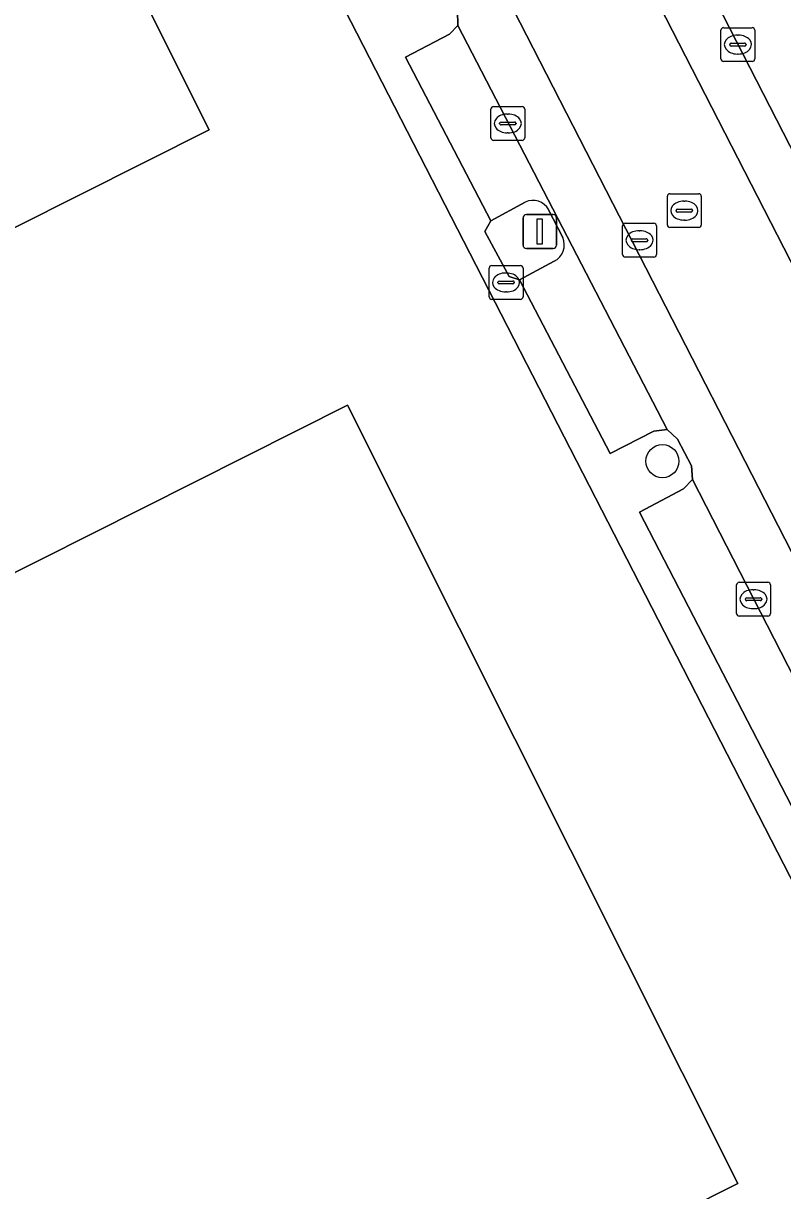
# Model space of a CAD drawing. Extents: x 158455 to 159797, y 387218 to 388672.
# Drawn here: x 159095.63 to 159118.09, y 387547.34 to 387581.85 of the extents above; entities that cross this region are included whole.
import ezdxf

# ---------------------------------------------------------------- set-up
doc = ezdxf.new("R2010")
doc.units = 0
for name, color, linetype in [('IMGEO_Boom', 7, 'Continuous'), ('IMGEO_Brandkraan', 7, 'Continuous'), ('IMGEO_Erf', 7, 'Continuous'), ('IMGEO_Kolk', 7, 'Continuous'), ('IMGEO_Lichtmast', 7, 'Continuous'), ('IMGEO_Pand', 7, 'Continuous'), ('IMGEO_Parkeervlak_open', 7, 'Continuous'), ('IMGEO_Rijbaan_lokaal_gesloten', 7, 'Continuous'), ('IMGEO_Rioolput', 7, 'Continuous'), ('IMGEO_Voetpad_open', 7, 'Continuous')]:
    doc.layers.add(name, color=color, linetype=linetype)

msp = doc.modelspace()

# ---------------------------------------------------------------- linework, layer by layer
at = {"layer": 'IMGEO_Boom'}
msp.add_circle((159114.536, 387568.904), 0.489, dxfattribs=at)
at = {"layer": 'IMGEO_Brandkraan'}
for p, q in [((159109.411, 387573.76), (159109.411, 387574.612)), ((159109.486, 387574.686), (159110.338, 387574.686)), ((159109.899, 387574.466), (159109.924, 387574.466)), ((159110.412, 387574.612), (159110.412, 387573.76)), ((159109.67, 387574.18), (159109.67, 387574.192)), ((159110.108, 387574.143), (159109.71, 387574.143)), ((159109.713, 387574.229), (159110.111, 387574.229)), ((159110.154, 387574.192), (159110.154, 387574.18)), ((159109.922, 387573.906), (159109.897, 387573.906)), ((159110.338, 387573.686), (159109.486, 387573.686))]:
    msp.add_line(p, q, dxfattribs=at)
for points in [[(159109.411, 387573.76), (159109.411, 387574.612)], [(159109.486, 387574.686), (159110.338, 387574.686)], [(159110.412, 387574.612), (159110.412, 387573.76)], [(159110.338, 387573.686), (159109.486, 387573.686)]]:
    msp.add_lwpolyline(points, dxfattribs=at)
for centre, radius, start, end in [((159109.488, 387574.61), 0.0765, 91.552, 178.448), ((159109.488, 387574.61), 0.0765, 91.552, 178.448), ((159110.336, 387574.61), 0.0765, 1.552, 88.448), ((159110.336, 387574.61), 0.0765, 1.552, 88.448), ((159109.71, 387574.189), 0.0403, 85.8775, 175.7526), ((159109.707, 387574.179), 0.0366, 178.938, 274.7102), ((159110.111, 387574.186), 0.043, 264.8664, 352.4533), ((159110.115, 387574.191), 0.0386, 1.7309, 96.639), ((159109.488, 387573.762), 0.0765, 181.552, 268.448), ((159109.488, 387573.762), 0.0765, 181.552, 268.448), ((159110.336, 387573.762), 0.0765, 271.552, 358.448), ((159110.336, 387573.762), 0.0765, 271.552, 358.448)]:
    msp.add_arc(centre, radius, start, end, dxfattribs=at)
for centre, major_axis, ratio, start_param, end_param in [((159109.898, 387574.186), (-0.387, 0.002), 0.722429, 4.712389, 7.853982), ((159109.923, 387574.186), (-0.39, 0.002), 0.717154, 1.570796, 4.712389)]:
    msp.add_ellipse(centre, major_axis=major_axis, ratio=ratio, start_param=start_param, end_param=end_param, dxfattribs=at)
at = {"layer": 'IMGEO_Erf'}
msp.add_lwpolyline([(159073.295, 387518.294), (159075.522, 387513.904), (159075.753, 387513.481), (159123.804, 387542.953), (159124.32, 387544.942), (159122.765, 387547.967), (159083.772, 387623.807), (159062.271, 387612.98)], dxfattribs=at)
for points in [[(159087.734, 387571.982), (159080.99, 387585.424), (159081.89, 387585.878), (159078.525, 387592.573), (159077.613, 387592.116), (159070.875, 387605.56), (159084.272, 387612.283), (159091.025, 387598.842), (159090.078, 387598.366), (159093.448, 387591.683), (159094.378, 387592.149), (159101.124, 387578.696)], [(159076.762, 387527.453), (159065.218, 387550.45), (159081.872, 387558.822), (159083.509, 387555.537), (159090.218, 387558.905), (159088.568, 387562.191), (159105.222, 387570.559), (159116.77, 387547.552)]]:
    msp.add_lwpolyline(points, close=True, dxfattribs=at)
at = {"layer": 'IMGEO_Kolk'}
for p, q in [((159116.343, 387581.718), (159117.195, 387581.718)), ((159116.268, 387580.792), (159116.268, 387581.644)), ((159116.756, 387581.498), (159116.781, 387581.498)), ((159117.269, 387581.644), (159117.269, 387580.792)), ((159116.527, 387581.212), (159116.527, 387581.224)), ((159116.965, 387581.175), (159116.567, 387581.175)), ((159116.57, 387581.261), (159116.968, 387581.261)), ((159117.011, 387581.224), (159117.011, 387581.212)), ((159117.195, 387580.718), (159116.343, 387580.718)), ((159116.779, 387580.938), (159116.754, 387580.938)), ((159109.462, 387578.46), (159109.462, 387579.312)), ((159109.537, 387579.386), (159110.389, 387579.386)), ((159110.463, 387579.312), (159110.463, 387578.46)), ((159109.764, 387578.929), (159110.162, 387578.929)), ((159109.95, 387579.166), (159109.975, 387579.166)), ((159109.721, 387578.88), (159109.721, 387578.892)), ((159110.159, 387578.843), (159109.761, 387578.843)), ((159109.973, 387578.606), (159109.948, 387578.606)), ((159110.205, 387578.892), (159110.205, 387578.88)), ((159110.389, 387578.386), (159109.537, 387578.386)), ((159116.731, 387564.397), (159116.731, 387565.249)), ((159116.806, 387565.323), (159117.658, 387565.323)), ((159117.732, 387565.249), (159117.732, 387564.397)), ((159116.99, 387564.817), (159116.99, 387564.829)), ((159117.428, 387564.78), (159117.03, 387564.78)), ((159117.033, 387564.866), (159117.431, 387564.866)), ((159117.219, 387565.103), (159117.244, 387565.103)), ((159117.474, 387564.829), (159117.474, 387564.817)), ((159117.242, 387564.543), (159117.217, 387564.543)), ((159117.658, 387564.323), (159116.806, 387564.323))]:
    msp.add_line(p, q, dxfattribs=at)
for points in [[(159116.343, 387581.718), (159117.195, 387581.718)], [(159116.268, 387580.792), (159116.268, 387581.644)], [(159117.269, 387581.644), (159117.269, 387580.792)], [(159117.195, 387580.718), (159116.343, 387580.718)], [(159109.462, 387578.46), (159109.462, 387579.312)], [(159109.537, 387579.386), (159110.389, 387579.386)], [(159110.463, 387579.312), (159110.463, 387578.46)], [(159110.389, 387578.386), (159109.537, 387578.386)], [(159116.731, 387564.397), (159116.731, 387565.249)], [(159116.806, 387565.323), (159117.658, 387565.323)], [(159117.732, 387565.249), (159117.732, 387564.397)], [(159117.658, 387564.323), (159116.806, 387564.323)]]:
    msp.add_lwpolyline(points, dxfattribs=at)
for centre, radius, start, end in [((159116.345, 387581.642), 0.0765, 91.552, 178.448), ((159116.345, 387581.642), 0.0765, 91.552, 178.448), ((159117.193, 387581.642), 0.0765, 1.552, 88.448), ((159117.193, 387581.642), 0.0765, 1.552, 88.448), ((159116.567, 387581.221), 0.0403, 85.8775, 175.7526), ((159116.564, 387581.211), 0.0366, 178.938, 274.7102), ((159116.968, 387581.218), 0.043, 264.8664, 352.4533), ((159116.972, 387581.223), 0.0386, 1.7309, 96.639), ((159116.345, 387580.794), 0.0765, 181.552, 268.448), ((159116.345, 387580.794), 0.0765, 181.552, 268.448), ((159117.193, 387580.794), 0.0765, 271.552, 358.448), ((159117.193, 387580.794), 0.0765, 271.552, 358.448), ((159109.539, 387579.31), 0.0765, 91.552, 178.448), ((159109.539, 387579.31), 0.0765, 91.552, 178.448), ((159110.387, 387579.31), 0.0765, 1.552, 88.448), ((159110.387, 387579.31), 0.0765, 1.552, 88.448), ((159109.761, 387578.889), 0.0403, 85.8775, 175.7526), ((159110.166, 387578.891), 0.0386, 1.7309, 96.639), ((159109.758, 387578.879), 0.0366, 178.938, 274.7102), ((159110.162, 387578.886), 0.043, 264.8664, 352.4533), ((159109.539, 387578.462), 0.0765, 181.552, 268.448), ((159109.539, 387578.462), 0.0765, 181.552, 268.448), ((159110.387, 387578.462), 0.0765, 271.552, 358.448), ((159110.387, 387578.462), 0.0765, 271.552, 358.448), ((159116.808, 387565.247), 0.0765, 91.552, 178.448), ((159116.808, 387565.247), 0.0765, 91.552, 178.448), ((159117.656, 387565.247), 0.0765, 1.552, 88.448), ((159117.656, 387565.247), 0.0765, 1.552, 88.448), ((159117.03, 387564.826), 0.0403, 85.8775, 175.7526), ((159117.027, 387564.816), 0.0366, 178.938, 274.7102), ((159117.431, 387564.823), 0.043, 264.8664, 352.4533), ((159117.435, 387564.828), 0.0386, 1.7309, 96.639), ((159116.808, 387564.399), 0.0765, 181.552, 268.448), ((159116.808, 387564.399), 0.0765, 181.552, 268.448), ((159117.656, 387564.399), 0.0765, 271.552, 358.448), ((159117.656, 387564.399), 0.0765, 271.552, 358.448)]:
    msp.add_arc(centre, radius, start, end, dxfattribs=at)
for centre, major_axis, ratio, start_param, end_param in [((159116.755, 387581.218), (-0.387, 0.002), 0.722429, 4.712389, 7.853982), ((159116.78, 387581.218), (-0.39, 0.002), 0.717154, 1.570796, 4.712389), ((159109.949, 387578.886), (-0.387, 0.002), 0.722429, 4.712389, 7.853982), ((159109.974, 387578.886), (-0.39, 0.002), 0.717154, 1.570796, 4.712389), ((159117.218, 387564.823), (-0.387, 0.002), 0.722429, 4.712389, 7.853982), ((159117.243, 387564.823), (-0.39, 0.002), 0.717154, 1.570796, 4.712389)]:
    msp.add_ellipse(centre, major_axis=major_axis, ratio=ratio, start_param=start_param, end_param=end_param, dxfattribs=at)
at = {"layer": 'IMGEO_Lichtmast'}
for p, q in [((159110.513, 387576.192), (159111.303, 387576.192)), ((159111.303, 387576.192), (159110.513, 387576.192)), ((159110.413, 387575.292), (159110.413, 387576.092)), ((159110.413, 387576.092), (159110.413, 387575.292)), ((159111.403, 387576.092), (159111.403, 387575.292)), ((159111.403, 387575.292), (159111.403, 387576.092)), ((159111.303, 387575.192), (159110.513, 387575.192)), ((159110.513, 387575.192), (159111.303, 387575.192))]:
    msp.add_line(p, q, dxfattribs=at)
msp.add_lwpolyline([(159110.833, 387576.067), (159110.983, 387576.067), (159110.983, 387575.317), (159110.833, 387575.317), (159110.833, 387576.067)], dxfattribs=at)
for centre, start, end in [((159110.513, 387576.092), 90, 180), ((159110.513, 387576.092), 90, 180), ((159111.303, 387576.092), 0, 90), ((159111.303, 387576.092), 360, 90), ((159110.513, 387575.292), 180, 270), ((159110.513, 387575.292), 180, 270), ((159111.303, 387575.292), 270, 0), ((159111.303, 387575.292), 270, 0)]:
    msp.add_arc(centre, 0.1, start, end, dxfattribs=at)
at = {"layer": 'IMGEO_Pand'}
for points in [[(159087.734, 387571.982), (159101.124, 387578.696), (159094.378, 387592.149), (159093.448, 387591.683), (159090.078, 387598.366), (159091.025, 387598.842), (159084.272, 387612.283), (159070.875, 387605.56), (159077.613, 387592.116), (159078.525, 387592.573), (159081.89, 387585.878), (159080.99, 387585.424)], [(159105.222, 387570.559), (159088.568, 387562.191), (159090.218, 387558.905), (159083.509, 387555.537), (159081.872, 387558.822), (159065.218, 387550.45), (159076.762, 387527.453), (159116.77, 387547.552)]]:
    msp.add_lwpolyline(points, close=True, dxfattribs=at)
at = {"layer": 'IMGEO_Parkeervlak_open'}
for points in [[(159111.336, 387574.813), (159110.309, 387574.266), (159112.992, 387569.128), (159114.286, 387569.789), (159114.676, 387569.842), (159108.479, 387581.787), (159108.234, 387581.523), (159106.938, 387580.85), (159109.458, 387576.006), (159110.478, 387576.559)], [(159111.171, 387576.335), (159111.588, 387575.516)]]:
    msp.add_lwpolyline(points, dxfattribs=at)
msp.add_lwpolyline([(159115.16, 387568.081), (159113.863, 387567.397), (159118.786, 387557.873), (159120.09, 387558.521), (159120.458, 387558.558), (159115.428, 387568.361)], close=True, dxfattribs=at)
for centre, radius, start, end in [((159110.709, 387576.088), 0.524, 28.0655, 116.1095), ((159111.094, 387575.296), 0.54, 296.5678, 23.9904)]:
    msp.add_arc(centre, radius, start, end, dxfattribs=at)
at = {"layer": 'IMGEO_Rijbaan_lokaal_gesloten'}
for points in [[(159077.666, 387654.038), (159076.393, 387657.174), (159075.883, 387658.96), (159075.527, 387660.612), (159075.26, 387662.355), (159075.153, 387663.761), (159074.537, 387674.218), (159070.601, 387673.975), (159071.265, 387662.591), (159071.497, 387660.682), (159072.186, 387657.49), (159072.658, 387655.944), (159073.48, 387653.777), (159074.469, 387651.704), (159126.576, 387550.201), (159128.209, 387547.02), (159131.804, 387548.467), (159131.342, 387549.477), (159129.954, 387552.182), (159105.725, 387599.38), (159102.677, 387598.618), (159101.444, 387601.02), (159104.492, 387601.782)], [(159107.256, 387599.762), (159105.725, 387599.38), (159129.954, 387552.182), (159131.342, 387549.477), (159131.804, 387548.467), (159133.229, 387549.041), (159131.245, 387552.939), (159127.571, 387560.121), (159123.239, 387568.628)]]:
    msp.add_lwpolyline(points, close=True, dxfattribs=at)
for points in [[(159126.576, 387550.201), (159074.469, 387651.704), (159073.48, 387653.777), (159072.658, 387655.944), (159072.186, 387657.49), (159071.497, 387660.682), (159071.265, 387662.591), (159070.601, 387673.975), (159069.104, 387673.882), (159069.769, 387662.469)], [(159093.669, 387610.593), (159102.206, 387594.07), (159102.52, 387593.801), (159102.945, 387593.009), (159102.971, 387592.626), (159107.748, 387583.271), (159108.059, 387583.011), (159108.47, 387582.217), (159108.479, 387581.787), (159114.676, 387569.842), (159114.986, 387569.557), (159115.397, 387568.763), (159115.428, 387568.361), (159120.458, 387558.558), (159120.784, 387558.29), (159121.192, 387557.51), (159121.231, 387557.132), (159125.308, 387549.458), (159126.829, 387546.593), (159128.209, 387547.02), (159126.576, 387550.201)]]:
    msp.add_lwpolyline(points, dxfattribs=at)
at = {"layer": 'IMGEO_Rioolput'}
for p, q in [((159114.684, 387575.884), (159114.684, 387576.736)), ((159114.759, 387576.81), (159115.611, 387576.81)), ((159115.172, 387576.59), (159115.197, 387576.59)), ((159115.685, 387576.736), (159115.685, 387575.884)), ((159114.943, 387576.304), (159114.943, 387576.316)), ((159115.381, 387576.267), (159114.983, 387576.267)), ((159114.986, 387576.353), (159115.384, 387576.353)), ((159115.427, 387576.316), (159115.427, 387576.304)), ((159113.359, 387575.009), (159113.359, 387575.861)), ((159113.434, 387575.935), (159114.286, 387575.935)), ((159114.36, 387575.861), (159114.36, 387575.009)), ((159115.195, 387576.03), (159115.17, 387576.03)), ((159113.661, 387575.478), (159114.059, 387575.478)), ((159113.847, 387575.715), (159113.872, 387575.715)), ((159115.611, 387575.81), (159114.759, 387575.81)), ((159113.618, 387575.429), (159113.618, 387575.441)), ((159114.056, 387575.392), (159113.658, 387575.392)), ((159113.87, 387575.155), (159113.845, 387575.155)), ((159114.102, 387575.441), (159114.102, 387575.429)), ((159114.286, 387574.935), (159113.434, 387574.935))]:
    msp.add_line(p, q, dxfattribs=at)
for points in [[(159114.684, 387575.884), (159114.684, 387576.736)], [(159114.759, 387576.81), (159115.611, 387576.81)], [(159115.685, 387576.736), (159115.685, 387575.884)], [(159113.359, 387575.009), (159113.359, 387575.861)], [(159113.434, 387575.935), (159114.286, 387575.935)], [(159114.36, 387575.861), (159114.36, 387575.009)], [(159115.611, 387575.81), (159114.759, 387575.81)], [(159114.286, 387574.935), (159113.434, 387574.935)]]:
    msp.add_lwpolyline(points, dxfattribs=at)
for centre, radius, start, end in [((159114.761, 387576.734), 0.0765, 91.552, 178.448), ((159114.761, 387576.734), 0.0765, 91.552, 178.448), ((159115.609, 387576.734), 0.0765, 1.552, 88.448), ((159115.609, 387576.734), 0.0765, 1.552, 88.448), ((159114.983, 387576.313), 0.0403, 85.8775, 175.7526), ((159114.98, 387576.303), 0.0366, 178.938, 274.7102), ((159115.384, 387576.31), 0.043, 264.8664, 352.4533), ((159115.388, 387576.315), 0.0386, 1.7309, 96.639), ((159113.436, 387575.859), 0.0765, 91.552, 178.448), ((159113.436, 387575.859), 0.0765, 91.552, 178.448), ((159114.284, 387575.859), 0.0765, 1.552, 88.448), ((159114.284, 387575.859), 0.0765, 1.552, 88.448), ((159114.761, 387575.886), 0.0765, 181.552, 268.448), ((159114.761, 387575.886), 0.0765, 181.552, 268.448), ((159115.609, 387575.886), 0.0765, 271.552, 358.448), ((159115.609, 387575.886), 0.0765, 271.552, 358.448), ((159113.658, 387575.438), 0.0403, 85.8775, 175.7526), ((159114.063, 387575.44), 0.0386, 1.7309, 96.639), ((159113.655, 387575.428), 0.0366, 178.938, 274.7102), ((159114.059, 387575.435), 0.043, 264.8664, 352.4533), ((159113.436, 387575.011), 0.0765, 181.552, 268.448), ((159113.436, 387575.011), 0.0765, 181.552, 268.448), ((159114.284, 387575.011), 0.0765, 271.552, 358.448), ((159114.284, 387575.011), 0.0765, 271.552, 358.448)]:
    msp.add_arc(centre, radius, start, end, dxfattribs=at)
for centre, major_axis, ratio, start_param, end_param in [((159115.171, 387576.31), (-0.387, 0.002), 0.722429, 4.712389, 7.853982), ((159115.196, 387576.31), (-0.39, 0.002), 0.717154, 1.570796, 4.712389), ((159113.846, 387575.435), (-0.387, 0.002), 0.722429, 4.712389, 7.853982), ((159113.871, 387575.435), (-0.39, 0.002), 0.717154, 1.570796, 4.712389)]:
    msp.add_ellipse(centre, major_axis=major_axis, ratio=ratio, start_param=start_param, end_param=end_param, dxfattribs=at)
at = {"layer": 'IMGEO_Voetpad_open'}
for points in [[(159070.779, 387649.079), (159078.599, 387633.87), (159080.094, 387630.961), (159083.772, 387623.807), (159122.765, 387547.967), (159124.32, 387544.942), (159125.941, 387545.788), (159126.488, 387546.093), (159126.189, 387546.415), (159124.05, 387547.111)], [(159088.163, 387636.889), (159096.91, 387619.864), (159097.521, 387618.709), (159098.679, 387619.298), (159102.066, 387612.64), (159100.936, 387612.065), (159100.948, 387612.042), (159104.958, 387604.238), (159106.023, 387602.164), (159107.256, 387599.762), (159123.239, 387568.628), (159123.692, 387568.866), (159128.024, 387560.366), (159127.571, 387560.121), (159131.245, 387552.939), (159133.229, 387549.041), (159135.39, 387549.996), (159135.802, 387550.205), (159120.301, 387580.428), (159103.571, 387613.104)], [(159118.786, 387557.873), (159113.863, 387567.397), (159115.16, 387568.081), (159115.428, 387568.361), (159115.397, 387568.763), (159114.986, 387569.557), (159114.676, 387569.842), (159114.286, 387569.789), (159112.992, 387569.128), (159110.309, 387574.266), (159109.999, 387574.362), (159109.287, 387575.692), (159109.458, 387576.006), (159106.938, 387580.85), (159108.234, 387581.523), (159108.479, 387581.787), (159108.47, 387582.217)], [(159110.478, 387576.559), (159109.458, 387576.006), (159109.287, 387575.692), (159109.999, 387574.362), (159110.309, 387574.266), (159111.336, 387574.813)], [(159111.588, 387575.516), (159111.171, 387576.335)]]:
    msp.add_lwpolyline(points, dxfattribs=at)
for centre, radius, start, end in [((159110.709, 387576.088), 0.524, 28.0655, 116.1095), ((159111.094, 387575.296), 0.54, 296.5678, 23.9904)]:
    msp.add_arc(centre, radius, start, end, dxfattribs=at)

doc.saveas('drawing.dxf')
